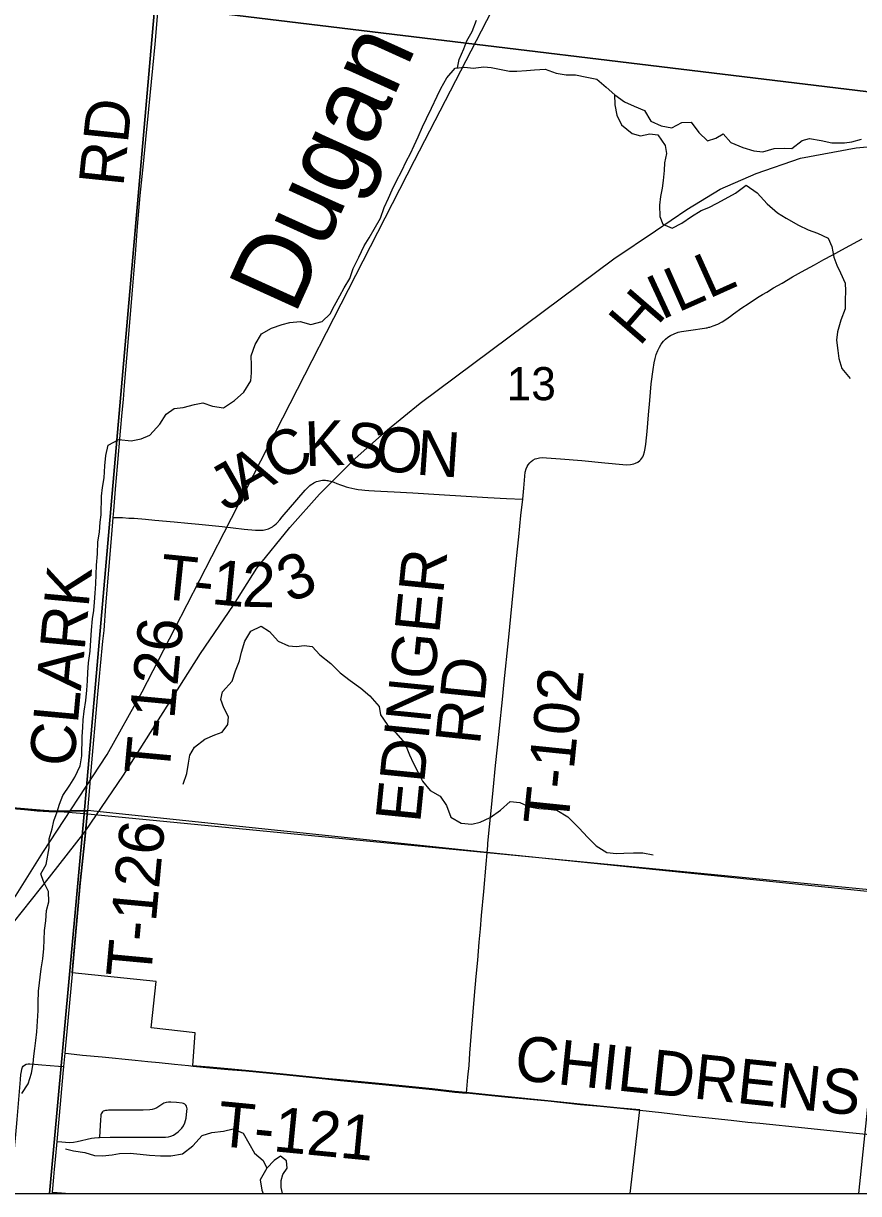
# Model space of a CAD drawing. Extents: x 0 to 1101, y 0 to 440.
# Drawn here: x 841.513 to 842.57, y 368.306 to 369.787 of the extents above; entities that cross this region are included whole.
import ezdxf

# ---------------------------------------------------------------- set-up
doc = ezdxf.new("R2010")
doc.units = 0
for name, color, linetype in [('Default', 7, 'Continuous'), ('GM_X_City_Street', 7, 'Continuous'), ('GM_X_Corporation', 7, 'Continuous'), ('GM_X_County_Road', 7, 'Continuous'), ('GM_X_Minor_Lake', 7, 'Continuous'), ('GM_X_Minor_River', 7, 'Continuous'), ('GM_X_Minor_River_Text', 7, 'Continuous'), ('GM_X_Rail_Line', 7, 'Continuous'), ('GM_X_Section', 7, 'Continuous'), ('GM_X_Section_Text', 7, 'Continuous'), ('GM_X_Township', 7, 'Continuous'), ('GM_X_Township_Road', 7, 'Continuous'), ('GM_X_Township_Road_Text', 7, 'Continuous'), ('SH_Cut_Line', 7, 'Continuous')]:
    doc.layers.add(name, color=color, linetype=linetype)

msp = doc.modelspace()

# ---------------------------------------------------------------- linework, layer by layer
at = {"layer": 'Default'}
for points in [[(840.5028, 368.3059), (841.5459, 368.3059), (841.5895, 368.7863), (840.5498, 368.8732)], [(841.5459, 368.3059), (842.5698, 368.3059), (842.6097, 368.6878), (841.5895, 368.7863)]]:
    msp.add_lwpolyline(points, close=True, dxfattribs=at)
at = {"layer": 'GM_X_City_Street'}
for points in [[(841.4965, 368.3059), (841.4966, 368.3065), (841.4979, 368.3231), (841.4997, 368.3431), (841.5006, 368.3534), (841.504, 368.3899), (841.5048, 368.3998), (841.5091, 368.4502), (841.5097, 368.4567), (841.5102, 368.4603), (841.5108, 368.4633), (841.5117, 368.4657), (841.5127, 368.467), (841.5143, 368.4686), (841.5164, 368.4696), (841.5187, 368.4699), (841.5209, 368.4701), (841.527, 368.4697), (841.5361, 368.4688), (841.5571, 368.4671), (841.564, 368.4666)], [(841.5554, 368.3717), (841.5613, 368.3713), (841.5707, 368.3706), (841.5761, 368.3708), (841.5809, 368.3718), (841.5991, 368.376), (841.6028, 368.3766), (841.6078, 368.3769), (841.6089, 368.3769), (841.6227, 368.3771), (841.6308, 368.3774), (841.6426, 368.3774), (841.6494, 368.3772), (841.6866, 368.3771), (841.6928, 368.3774), (841.6963, 368.3779), (841.6992, 368.3787), (841.7026, 368.38), (841.7057, 368.3818), (841.7086, 368.3839), (841.7113, 368.3864), (841.7132, 368.3886), (841.7152, 368.3917), (841.7171, 368.3955), (841.7181, 368.3983), (841.7188, 368.4012), (841.7198, 368.4104), (841.7199, 368.4133), (841.7197, 368.415), (841.7191, 368.4165), (841.7182, 368.4179), (841.717, 368.419), (841.7155, 368.4198), (841.7139, 368.4202), (841.7066, 368.4212), (841.6993, 368.4218), (841.6963, 368.4217), (841.6934, 368.4212), (841.6907, 368.4202), (841.688, 368.4187), (841.6818, 368.4145), (841.6789, 368.4131), (841.6758, 368.4121), (841.6727, 368.4117), (841.6645, 368.4114), (841.6459, 368.4115), (841.6366, 368.4115), (841.626, 368.4114), (841.6205, 368.4113), (841.6187, 368.4112), (841.6167, 368.4111), (841.6153, 368.4108), (841.6139, 368.4102), (841.6128, 368.4094), (841.6119, 368.4082), (841.6114, 368.4069), (841.611, 368.4056), (841.6109, 368.4047), (841.6102, 368.3987), (841.6098, 368.3925), (841.6089, 368.3769)], [(841.5497, 368.3078), (841.5557, 368.3073), (841.5714, 368.3059)]]:
    msp.add_lwpolyline(points, dxfattribs=at)
at = {"layer": 'GM_X_Corporation'}
msp.add_lwpolyline([(840.0052, 368.3059), (842.2805, 368.3059), (842.2926, 368.4117), (842.2679, 368.414), (842.2426, 368.4164), (842.2173, 368.419), (842.1765, 368.4232), (842.126, 368.4283), (842.105, 368.4304), (842.0731, 368.4337), (842.0584, 368.435), (842.03, 368.4383), (841.9669, 368.4447), (841.9137, 368.4497), (841.8945, 368.4517), (841.8415, 368.4569), (841.7937, 368.4616), (841.7714, 368.4636), (841.7481, 368.4657), (841.7273, 368.4677), (841.7303, 368.5092), (841.6744, 368.5158), (841.6809, 368.5742), (841.5744, 368.5852), (841.5797, 368.6426), (841.582, 368.6704), (841.5847, 368.6995), (841.5862, 368.7149), (841.5908, 368.7587), (841.5939, 368.7906), (841.5714, 368.7903), (841.5589, 368.7899), (841.554, 368.7898), (841.5497, 368.7899), (841.5459, 368.79), (841.5447, 368.7901), (841.5299, 368.7909), (841.5138, 368.7923), (841.4581, 368.7973)], dxfattribs=at)
at = {"layer": 'GM_X_County_Road'}
for points in [[(843.0244, 368.6428), (842.0993, 368.7375), (841.5941, 368.7906), (841.5716, 368.7903), (841.5591, 368.7899), (841.5542, 368.7898), (841.5499, 368.7899), (841.5461, 368.79), (841.5449, 368.7901), (841.5301, 368.7909), (841.514, 368.7923), (841.4583, 368.7973)], [(838.4388, 368.3059), (844.6555, 368.3059)]]:
    msp.add_lwpolyline(points, dxfattribs=at)
at = {"layer": 'GM_X_Minor_Lake'}
for points in [[(841.8407, 368.3059), (841.839, 368.3134), (841.839, 368.3225), (841.841, 368.33), (841.8467, 368.338), (841.8457, 368.3474), (841.8382, 368.3532), (841.8302, 368.3476), (841.821, 368.3382)], [(841.821, 368.3382), (841.8122, 368.3231), (841.8147, 368.3102), (841.8164, 368.3059)]]:
    msp.add_lwpolyline(points, dxfattribs=at)
at = {"layer": 'GM_X_Minor_River'}
for points in [[(842.0619, 369.7306), (842.0641, 369.7413), (842.0703, 369.7545), (842.0739, 369.7647), (842.0805, 369.7768), (842.086, 369.7908)], [(841.5453, 368.7435), (841.5455, 368.755), (841.5494, 368.7675), (841.5515, 368.7777), (841.5554, 368.7891), (841.5586, 368.7989), (841.5629, 368.8099), (841.5715, 368.8227), (841.5781, 368.8328), (841.5847, 368.8472), (841.5868, 368.8597), (841.5872, 368.884), (841.5881, 368.8961), (841.5886, 368.9056), (841.5899, 368.9166), (841.5916, 368.9299), (841.5929, 368.9432), (841.5939, 368.9549), (841.5944, 368.9652), (841.5953, 368.9777), (841.5974, 368.9925), (841.598, 369.0062), (841.599, 369.0191), (841.6003, 369.0331), (841.602, 369.0437), (841.6029, 369.0543), (841.6038, 369.0657), (841.6043, 369.0775), (841.6049, 369.0896), (841.6051, 369.1014), (841.6064, 369.1154), (841.607, 369.1306), (841.6091, 369.1431), (841.61, 369.1557), (841.6113, 369.1651), (841.6116, 369.1887), (841.6129, 369.1993), (841.615, 369.2118), (841.616, 369.227), (841.6173, 369.2399), (841.6201, 369.2531), (841.6335, 369.2602), (841.6491, 369.2585), (841.662, 369.2613), (841.6727, 369.2657), (841.6854, 369.2796), (841.6936, 369.2924), (841.7036, 369.2995), (841.715, 369.3009), (841.7291, 369.3045), (841.7397, 369.3066), (841.7522, 369.3026), (841.7658, 369.3005), (841.78, 369.3095), (841.7916, 369.3203), (841.8005, 369.3343), (841.8014, 369.3445), (841.8015, 369.3544), (841.8009, 369.3662), (841.8061, 369.3805), (841.8139, 369.3941), (841.8269, 369.4011), (841.8402, 369.4059), (841.8501, 369.4084), (841.8631, 369.4094), (841.8763, 369.4058), (841.8908, 369.4098), (841.9008, 369.4195), (841.9066, 369.4297), (841.9133, 369.4421), (841.9187, 369.4523), (841.9257, 369.464), (841.9301, 369.4765), (841.9371, 369.4908), (841.9438, 369.5052), (841.9504, 369.5153), (841.9566, 369.5266), (841.9648, 369.5402), (841.9692, 369.5538), (841.9746, 369.5655), (841.9793, 369.5761), (841.9844, 369.5867), (841.9915, 369.6002), (841.9973, 369.6119), (842.0028, 369.6221), (842.0071, 369.6323), (842.0122, 369.6433), (842.0177, 369.6561), (842.0228, 369.6667), (842.029, 369.6795), (842.0365, 369.6946), (842.0408, 369.7044), (842.0486, 369.718), (842.059, 369.7304), (842.0712, 369.7313), (842.0818, 369.7301), (842.0955, 369.7318), (842.1049, 369.7309), (842.1174, 369.7284), (842.1277, 369.7264), (842.1371, 369.7266)], [(842.1371, 369.7266), (842.1493, 369.7272), (842.1596, 369.7279), (842.1732, 369.7288), (842.1868, 369.7237), (842.1997, 369.7216), (842.2115, 369.7218), (842.2259, 369.719), (842.2384, 369.7161), (842.25, 369.7061), (842.2612, 369.6965), (842.2736, 369.6876), (842.2857, 369.6821), (842.2989, 369.6766), (842.3067, 369.6632), (842.3199, 369.6573), (842.3332, 369.6548), (842.3458, 369.6615), (842.3579, 369.6617), (842.3676, 369.6487), (842.3785, 369.6383), (842.3888, 369.6415), (842.3984, 369.6471), (842.4081, 369.636), (842.4232, 369.6297), (842.4372, 369.6257), (842.4485, 369.6244), (842.4626, 369.6284), (842.4755, 369.629), (842.485, 369.6285), (842.4981, 369.6385), (842.5076, 369.6411), (842.5224, 369.6386), (842.5356, 369.6357), (842.5516, 369.6359), (842.5611, 369.6369), (842.5733, 369.6402)], [(842.2609, 369.6968), (842.2611, 369.6839), (842.2639, 369.6706), (842.2694, 369.6584), (842.2833, 369.6475), (842.2935, 369.6447), (842.3053, 369.6469), (842.3156, 369.646), (842.3249, 369.6322), (842.3266, 369.6223), (842.3242, 369.6105), (842.3237, 369.6006), (842.3223, 369.5881), (842.3211, 369.5783), (842.319, 369.5677), (842.3177, 369.5567), (842.3183, 369.5426), (842.3219, 369.5327), (842.3336, 369.5276), (842.3459, 369.5342), (842.3581, 369.5424), (842.3704, 369.5502), (842.3799, 369.5539), (842.3907, 369.5595), (842.4006, 369.565), (842.414, 369.5721), (842.4274, 369.5821), (842.4413, 369.5724), (842.454, 369.5586), (842.4668, 369.547), (842.4781, 369.5404), (842.4935, 369.5315), (842.5056, 369.5256), (842.5177, 369.5213), (842.5313, 369.515), (842.5357, 369.5043), (842.5381, 369.491), (842.5422, 369.481), (842.5466, 369.4711), (842.5528, 369.4581), (842.5531, 369.4482), (842.5525, 369.4365), (842.5528, 369.4258), (842.5472, 369.4111), (842.5429, 369.3967), (842.5416, 369.3861), (842.5433, 369.3731), (842.5446, 369.3629), (842.5483, 369.3499), (842.5591, 369.3376)], [(841.715, 368.8241), (841.7194, 368.8374), (841.7218, 368.8506), (841.7235, 368.8609), (841.7293, 368.8707), (841.7424, 368.8811), (841.755, 368.8866), (841.7645, 368.8899), (841.7715, 368.8997), (841.7724, 368.9092), (841.7665, 368.9207), (841.7628, 368.931), (841.7649, 368.9408), (841.7768, 368.9543), (841.7812, 368.9676), (841.7863, 368.98), (841.7888, 368.991), (841.7928, 369.005), (841.8005, 369.0175), (841.8135, 369.0241), (841.8244, 369.0171), (841.8353, 369.0052), (841.8481, 368.999), (841.8583, 368.9981), (841.8682, 368.9994), (841.8781, 368.9982), (841.8878, 368.9878), (841.9017, 368.9766), (841.9137, 368.965), (841.9261, 368.9553), (841.9396, 368.9457), (841.9512, 368.936), (841.9628, 368.9222), (841.9646, 368.9119), (841.9731, 368.8996), (841.984, 368.8892), (841.9956, 368.8758), (842.0014, 368.8612), (842.0058, 368.8509), (842.0125, 368.8387), (842.0177, 368.828), (842.0277, 368.8161), (842.0402, 368.8087), (842.0483, 368.7972), (842.0538, 368.7823), (842.0666, 368.7745), (842.0803, 368.7736), (842.0909, 368.7761), (842.1036, 368.782), (842.1166, 368.7913), (842.1289, 368.8022), (842.141, 368.8008), (842.1531, 368.7954), (842.1652, 368.7933), (842.177, 368.7924), (842.1876, 368.7911), (842.2015, 368.7826), (842.2161, 368.7683), (842.2266, 368.7571), (842.2374, 368.746), (842.251, 368.7374), (842.2631, 368.7361), (842.2726, 368.7368), (842.2848, 368.737), (842.2965, 368.7372), (842.3098, 368.7347)], [(841.5108, 368.4324), (841.5188, 368.4448), (841.5231, 368.4584), (841.5251, 368.4705), (841.5259, 368.48), (841.5271, 368.4895), (841.5284, 368.4997), (841.5296, 368.5107), (841.5308, 368.5243), (841.5313, 368.5376), (841.5314, 368.5475), (841.5319, 368.5619), (841.5355, 368.5903), (841.5375, 368.6028), (841.5388, 368.616), (841.5389, 368.627), (841.5397, 368.6388), (841.541, 368.6509), (841.5422, 368.6642), (841.5449, 368.6751), (841.5447, 368.6884), (841.5383, 368.701), (841.535, 368.7105), (841.5415, 368.7222), (841.5453, 368.7435)], [(841.5662, 368.3625), (841.576, 368.3602), (841.5904, 368.3578), (841.6028, 368.3543), (841.6127, 368.3538), (841.6252, 368.3549), (841.6346, 368.3567), (841.6479, 368.357), (841.6607, 368.3557), (841.6725, 368.3545), (841.6861, 368.3536), (841.6993, 368.3535), (841.7141, 368.3564), (841.727, 368.3662), (841.7392, 368.3794), (841.7514, 368.3831), (841.7658, 368.3849), (841.7783, 368.3878), (841.7907, 368.3824), (841.7982, 368.3698), (841.8053, 368.3572), (841.8162, 368.3477), (841.821, 368.3382), (841.8122, 368.3231), (841.8147, 368.3102), (841.8164, 368.3059)]]:
    msp.add_lwpolyline(points, dxfattribs=at)
at = {"layer": 'GM_X_Rail_Line'}
for points in [[(841.4728, 368.6426), (841.5036, 368.6835), (841.5374, 368.7376), (841.6188, 368.8614), (841.6632, 368.9407), (841.7044, 369.0211), (841.7667, 369.1427), (842.0077, 369.6134), (842.282, 370.1444), (842.3817, 370.3472), (842.4321, 370.4445), (842.4792, 370.5194), (842.5317, 370.5965), (842.5789, 370.6613), (842.6287, 370.7304), (842.8514, 370.9969), (843.1012, 371.295), (843.5697, 371.844), (844.1633, 372.5544), (844.2567, 372.6675)], [(841.4888, 368.6346), (841.546, 368.7063), (841.591, 368.764), (841.6393, 368.8353), (841.7371, 368.9896), (841.7786, 369.0505), (841.8081, 369.0976), (841.8501, 369.1488), (841.8876, 369.1912), (841.9327, 369.2361), (841.9734, 369.2724), (842.0147, 369.3063), (842.26, 369.489), (842.3126, 369.5242), (842.3521, 369.5513), (842.3945, 369.577), (842.4402, 369.5969), (842.4962, 369.6161), (842.5667, 369.6293), (842.7008, 369.6418)]]:
    msp.add_lwpolyline(points, dxfattribs=at)
at = {"layer": 'GM_X_Section'}
for points in [[(842.8172, 370.6809), (842.711, 369.6847), (841.6791, 369.8096), (841.7775, 370.7877)], [(840.6594, 369.8677), (841.6791, 369.8096), (841.5895, 368.7863), (840.5498, 368.8732)], [(842.711, 369.6847), (842.6097, 368.6878), (841.5895, 368.7863), (841.6791, 369.8096)]]:
    msp.add_lwpolyline(points, close=True, dxfattribs=at)
at = {"layer": 'GM_X_Township'}
msp.add_lwpolyline([(843.0244, 368.6428), (842.0993, 368.7375), (841.5941, 368.7906), (841.5716, 368.7903), (841.5591, 368.7899), (841.5542, 368.7898), (841.5499, 368.7899), (841.5461, 368.79), (841.5449, 368.7901), (841.5301, 368.7909), (841.514, 368.7923), (841.4583, 368.7973)], dxfattribs=at)
at = {"layer": 'GM_X_Township_Road'}
for p, q in [((841.564, 368.4666), (841.5655, 368.4835)), ((841.7277, 368.4672), (841.7485, 368.4652)), ((841.5496, 368.3059), (841.5497, 368.3078))]:
    msp.add_line(p, q, dxfattribs=at)
for points in [[(841.6264, 369.1614), (841.6271, 369.1698), (841.6295, 369.1976), (841.6318, 369.2261), (841.6357, 369.2707), (841.6379, 369.2946), (841.6394, 369.3107), (841.6409, 369.3286), (841.6454, 369.3831), (841.6505, 369.4443), (841.6529, 369.4746), (841.6549, 369.5002), (841.6573, 369.53), (841.6605, 369.5691), (841.6646, 369.609), (841.6678, 369.64), (841.6714, 369.6783), (841.6766, 369.7302), (841.6795, 369.7606), (841.6827, 369.7958), (841.6842, 369.8119)], [(842.1446, 369.1847), (842.1459, 369.1988), (842.1472, 369.2137), (842.1479, 369.2187), (842.149, 369.223), (842.1502, 369.226), (842.1515, 369.2283), (842.1535, 369.2308), (842.1554, 369.2326), (842.1575, 369.2341), (842.1604, 369.2356), (842.1623, 369.2363), (842.166, 369.237), (842.1699, 369.2373), (842.1749, 369.2372), (842.1923, 369.2359), (842.2196, 369.2335), (842.2486, 369.2306), (842.2714, 369.2286), (842.2764, 369.2283), (842.2812, 369.2285), (842.2853, 369.2294), (842.2875, 369.2303), (842.2902, 369.2316), (842.2929, 369.2338), (842.2941, 369.2351), (842.2964, 369.2385), (842.2974, 369.2406), (842.2987, 369.2447), (842.2995, 369.2488), (842.3003, 369.2543), (842.3019, 369.2704), (842.3037, 369.2915), (842.3053, 369.3094), (842.3073, 369.3305), (842.3095, 369.349), (842.3108, 369.3571), (842.312, 369.3626), (842.3136, 369.368), (842.3154, 369.3727), (842.3176, 369.3773), (842.3199, 369.381), (842.3227, 369.3846), (842.3253, 369.3873), (842.3283, 369.3897), (842.3316, 369.3917), (842.3361, 369.3938), (842.3414, 369.3959), (842.3457, 369.3969), (842.3574, 369.3988), (842.3746, 369.4012), (842.3769, 369.4016), (842.378, 369.4017), (842.3803, 369.4023), (842.3814, 369.4025), (842.3835, 369.4033), (842.3857, 369.404), (842.3913, 369.4063), (842.3968, 369.4091), (842.4015, 369.412), (842.4074, 369.4163), (842.4114, 369.4192), (842.4219, 369.4269), (842.4297, 369.4321), (842.4418, 369.4398), (842.4482, 369.4437), (842.4535, 369.4469), (842.462, 369.452), (842.4727, 369.4583), (842.4861, 369.4661), (842.4975, 369.4724), (842.5138, 369.4814), (842.5257, 369.4879), (842.5361, 369.4935), (842.553, 369.5027), (842.5743, 369.5142)], [(841.6264, 369.1614), (841.6291, 369.1615), (841.6324, 369.1615), (841.6382, 369.1614), (841.6463, 369.1609), (841.6531, 369.1605), (841.6672, 369.1593), (841.6793, 369.1583), (841.7036, 369.1559), (841.7209, 369.1542), (841.7346, 369.153), (841.7642, 369.1501), (841.792, 369.1469), (841.7969, 369.1465), (841.802, 369.1461), (841.8064, 369.1457), (841.8099, 369.1455), (841.812, 369.1455), (841.8142, 369.1456), (841.816, 369.1457), (841.8178, 369.146), (841.8197, 369.1464), (841.8214, 369.1468), (841.823, 369.1474), (841.8246, 369.1481), (841.8265, 369.149), (841.8278, 369.1498), (841.8294, 369.1509), (841.8307, 369.1519), (841.8325, 369.1536), (841.8338, 369.1548), (841.8371, 369.1586), (841.8403, 369.1623), (841.8587, 369.1841), (841.8695, 369.1962), (841.8719, 369.1988), (841.8739, 369.2007), (841.8754, 369.2021), (841.8768, 369.2032), (841.8785, 369.2043), (841.8801, 369.2053), (841.882, 369.2062), (841.8836, 369.207), (841.8857, 369.2076), (841.8874, 369.2081), (841.8893, 369.2084), (841.8911, 369.2086), (841.8928, 369.2087), (841.8949, 369.2086), (841.8969, 369.2084), (841.8981, 369.2083), (841.8993, 369.2081), (841.9012, 369.2076), (841.9055, 369.2061), (841.9095, 369.2046), (841.9141, 369.2029), (841.9177, 369.2016), (841.9212, 369.2005), (841.9248, 369.1995), (841.9285, 369.1986), (841.932, 369.1979), (841.9365, 369.1971), (841.9411, 369.1965), (841.9447, 369.1961), (841.9497, 369.1956), (841.957, 369.1952), (841.9652, 369.1947), (841.9821, 369.1939), (842.0055, 369.1927), (842.039, 369.1905), (842.1004, 369.1867), (842.124, 369.1855), (842.1446, 369.1847)], [(842.1006, 368.7495), (842.1025, 368.77), (842.1046, 368.7904), (842.1072, 368.8163), (842.1102, 368.8478), (842.1126, 368.8707), (842.1152, 368.8948), (842.1189, 368.9312), (842.1211, 368.9535), (842.1265, 369.006), (842.1361, 369.1012), (842.1382, 369.1216), (842.1396, 369.137), (842.1424, 369.1642), (842.1446, 369.1847)], [(841.5943, 368.7901), (841.5967, 368.8198), (841.5984, 368.8414), (841.6067, 368.9333), (841.6104, 368.9736), (841.6134, 369.0051), (841.6148, 369.0186), (841.6173, 369.0496), (841.621, 369.0949), (841.6247, 369.14), (841.6264, 369.1614)], [(841.3389, 368.8075), (841.4585, 368.7968), (841.5142, 368.7918), (841.5303, 368.7904), (841.5451, 368.7895), (841.5463, 368.7895), (841.5501, 368.7893), (841.5544, 368.7893), (841.5594, 368.7893), (841.5718, 368.7897), (841.5943, 368.7901)], [(841.5867, 368.7143), (841.5912, 368.7582), (841.5943, 368.7901)], [(842.0996, 368.737), (842.1004, 368.7465), (842.1006, 368.7495)], [(842.091, 368.641), (842.0925, 368.658), (842.0952, 368.6883), (842.0984, 368.723), (842.0996, 368.737)], [(841.5748, 368.5836), (841.5749, 368.5846), (841.5801, 368.642), (841.5824, 368.6699), (841.5851, 368.6989), (841.5867, 368.7143)], [(842.0735, 368.4331), (842.0753, 368.4531), (842.0767, 368.468), (842.0779, 368.4835), (842.0804, 368.5151), (842.0838, 368.5566), (842.0859, 368.5807), (842.0877, 368.6011), (842.0896, 368.624), (842.091, 368.641)], [(841.5655, 368.4835), (841.5664, 368.4932), (841.568, 368.5112), (841.5748, 368.5836)], [(841.5655, 368.4835), (841.5698, 368.4831), (841.5876, 368.4812), (841.6124, 368.4789), (841.6543, 368.4748), (841.6702, 368.4732), (841.6846, 368.4716), (841.7038, 368.4696), (841.7217, 368.4678), (841.7277, 368.4672)], [(841.5554, 368.3717), (841.5558, 368.3763), (841.5596, 368.419), (841.5632, 368.458), (841.564, 368.4666)], [(841.7485, 368.4652), (841.7718, 368.4631), (841.7941, 368.4611), (841.8419, 368.4564), (841.8949, 368.4512), (841.9141, 368.4492), (841.9673, 368.4441), (842.0304, 368.4377), (842.0588, 368.4344), (842.0735, 368.4331)], [(842.293, 368.4112), (842.2683, 368.4135), (842.243, 368.4159), (842.2177, 368.4184), (842.177, 368.4227), (842.1264, 368.4277), (842.1054, 368.4298), (842.0735, 368.4331)], [(843.0471, 368.3329), (843.0281, 368.3348), (843.0011, 368.3374), (842.9725, 368.3404), (842.9322, 368.3447), (842.8997, 368.3481), (842.8731, 368.3507), (842.8466, 368.3534), (842.8138, 368.3566), (842.7835, 368.3598), (842.7303, 368.3653), (842.7025, 368.3681), (842.6271, 368.376), (842.5536, 368.3834), (842.5016, 368.3888), (842.4448, 368.3945), (842.4293, 368.3959), (842.4083, 368.3982), (842.3799, 368.4013), (842.3552, 368.404), (842.3204, 368.408), (842.293, 368.4112)], [(841.5497, 368.3078), (841.5513, 368.3268), (841.5523, 368.3367), (841.5533, 368.3491), (841.5554, 368.3717)]]:
    msp.add_lwpolyline(points, dxfattribs=at)
at = {"layer": 'SH_Cut_Line'}
msp.add_lwpolyline([(837.3258, 378.2649), (837.3258, 368.3059), (850.9258, 368.3059)], dxfattribs=at)

# ---------------------------------------------------------------- texts
at = {"layer": 'GM_X_Minor_River_Text'}
msp.add_text('Dugan', height=0.09468, rotation=65.6144, dxfattribs=at).set_placement((841.856, 369.4163))
at = {"layer": 'GM_X_Section_Text'}
msp.add_text('13', height=0.04186, rotation=0, dxfattribs=at).set_placement((842.1243, 369.31))
at = {"layer": 'GM_X_Township_Road_Text'}
for s, height, rotation, p in [('RD', 0.05682, 84.0934, (841.6392, 369.5794)), ('L', 0.0568, 24.2747, (842.38, 369.438)), ('L', 0.0568, 23.9442, (842.3409, 369.4206)), ('I', 0.0568, 24.8613, (842.3199, 369.4109)), ('H', 0.0568, 49.1095, (842.2922, 369.3769)), ('K', 0.0568, 1.9419, (841.8695, 369.2263)), ('S', 0.0568, 351.9532, (841.9168, 369.2282)), ('C', 0.0568, 28.4662, (841.8351, 369.2059)), ('O', 0.0568, 352.6547, (841.9556, 369.2227)), ('N', 0.0568, 356.0102, (842.0088, 369.2159)), ('A', 0.0568, 29.5939, (841.7919, 369.1813)), ('J', 0.0568, 29.5814, (841.7687, 369.1682)), ('T', 0.0568, 354.1312, (841.6836, 369.059)), ('1', 0.0568, 354.5505, (841.7496, 369.0522)), ('2', 0.0568, 358.7944, (841.789, 369.0487)), ('3', 0.0568, 22.925, (841.8494, 369.0528)), ('EDINGER', 0.05682, 84.2589, (842.0148, 368.7741)), ('CLARK', 0.05682, 84.7322, (841.5766, 368.8449)), ('-', 0.0568, 354.2055, (841.726, 369.0546)), ('T-126', 0.05682, 84.6813, (841.6971, 368.8341)), ('RD', 0.05682, 84.0953, (842.0904, 368.8728)), ('T-102', 0.05682, 84.1839, (842.202, 368.7704)), ('T-126', 0.05682, 84.7298, (841.6739, 368.5774)), ('CHILDRENS', 0.05682, 354.0467, (842.1328, 368.4501)), ('T-121', 0.05682, 354.4653, (841.7565, 368.3665))]:
    msp.add_text(s, height=height, rotation=rotation, dxfattribs=at).set_placement(p)

doc.saveas('drawing.dxf')
